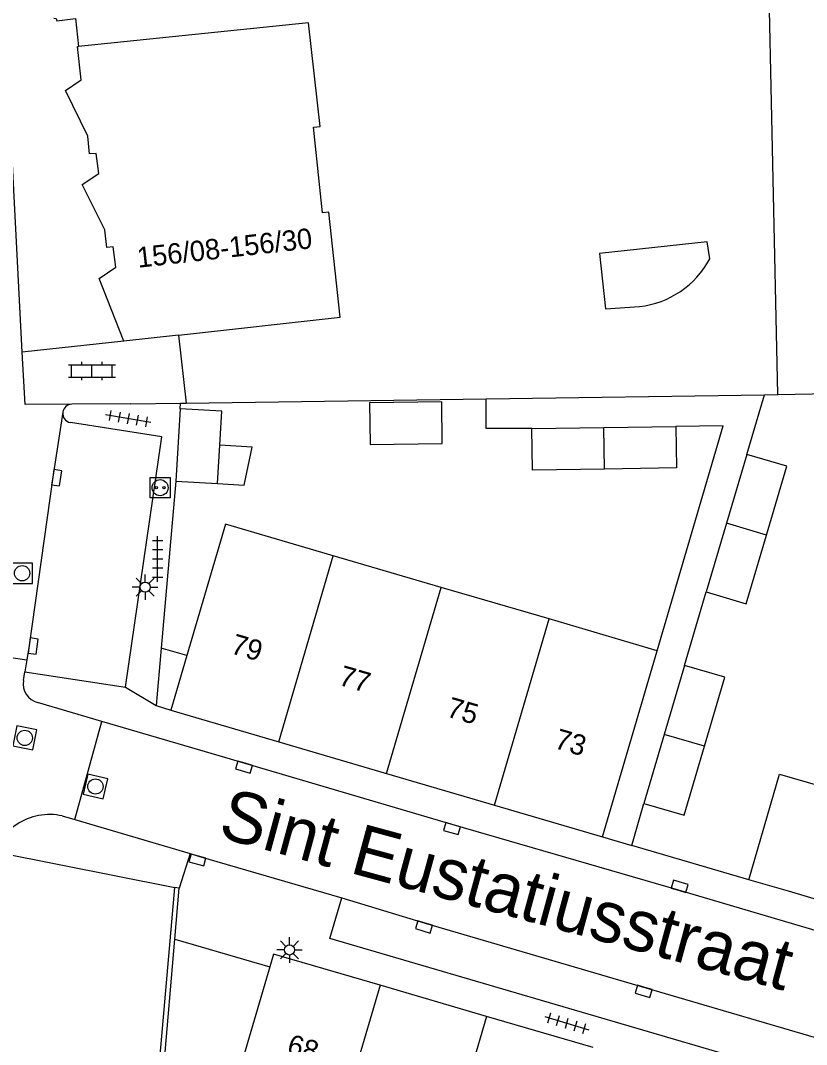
# Model space of a CAD drawing. Extents: x 132999 to 136000, y 398499 to 400501.
# Drawn here: x 133855.8 to 133894.3, y 398599.2 to 398649.4 of the extents above; entities that cross this region are included whole.
import ezdxf

# ---------------------------------------------------------------- set-up
doc = ezdxf.new("R2010")
doc.units = 0
for name, color, linetype in [('gg-afsc-erfafscheiding', 7, 'Continuous'), ('gg-afsc-hekwerk', 7, 'Continuous'), ('gg-afsc-muur', 7, 'Continuous'), ('gg-anno-huisnummerreeks BGT', 7, 'Continuous'), ('gg-anno-openbare ruimte label', 7, 'Continuous'), ('gg-bbg-bijgebouw', 7, 'Continuous'), ('gg-bbg-gedigitaliseerde bebouwing', 7, 'Continuous'), ('gg-bbg-hoofdgebouw', 7, 'Continuous'), ('gg-bbg-luifel en loopbrug', 7, 'Continuous'), ('gg-bbg-tussenscheiding', 7, 'Continuous'), ('gg-knt-verharding', 7, 'Continuous'), ('gg-knt-verharding nz', 7, 'Continuous'), ('gt-grn-vlakafsluiter', 7, 'Continuous'), ('gt-grn-weggrens', 7, 'Continuous'), ('gt-symb-klinker verharding', 7, 'Continuous'), ('gt-symb-kolk', 7, 'Continuous'), ('gt-symb-laadpunt elektrisch vervoer', 7, 'Continuous'), ('gt-symb-lichtmast', 7, 'Continuous'), ('gt-symb-rioolschacht', 7, 'Continuous'), ('gt-symb-tegel verharding', 7, 'Continuous')]:
    doc.layers.add(name, color=color, linetype=linetype)

# ---------------------------------------------------------------- blocks, each defined once
blk = doc.blocks.new('gt0-KL1')
at = {"layer": 'gt-symb-klinker verharding'}
for p, q in [((-1.15, 0.3), (1.15, 0.3)), ((-1, -0.3), (-1, 0.3)), ((-0.5, 0.3), (-0.5, 0.45)), ((0, -0.3), (0, 0.3)), ((0.5, 0.3), (0.5, 0.45)), ((1, -0.3), (1, 0.3)), ((-1.15, -0.3), (1.15, -0.3)), ((-0.5, -0.45), (-0.5, -0.3)), ((0.5, -0.45), (0.5, -0.3))]:
    blk.add_line(p, q, dxfattribs=at)
blk = doc.blocks.new('gt0-TEG1')
at = {"layer": 'gt-symb-tegel verharding'}
for p, q in [((-1.125, 0), (1.125, 0)), ((-0.9, -0.25), (-0.9, 0.25)), ((-0.45, -0.25), (-0.45, 0.25)), ((0, -0.25), (0, 0.25)), ((0.45, -0.25), (0.45, 0.25)), ((0.9, -0.25), (0.9, 0.25))]:
    blk.add_line(p, q, dxfattribs=at)
blk = doc.blocks.new('gt0-LEV')
at = {"layer": 'gt-symb-laadpunt elektrisch vervoer'}
blk.add_lwpolyline([(-0.486, 0.501), (0.486, 0.501), (0.486, -0.499), (-0.486, -0.499)], close=True, dxfattribs=at)
for centre, radius in [((0, 0), 0.393), ((-0.186, 0), 0.0566), ((0.186, 0), 0.0566)]:
    blk.add_circle(centre, radius, dxfattribs=at)
blk = doc.blocks.new('gt0-KOLK')
at = {"layer": 'gt-symb-kolk'}
blk.add_lwpolyline([(0, 0), (0.375, 0), (0.375, 0.4), (-0.375, 0.4), (-0.375, 0), (0, 0)], dxfattribs=at)
blk = doc.blocks.new('gt0-LMAST')
at = {"layer": 'gt-symb-lichtmast'}
for p, q in [((-0.005, 0.246), (-0.005, 0.621)), ((-0.182, 0.173), (-0.447, 0.438)), ((0.172, 0.173), (0.437, 0.438)), ((-0.255, -0.004), (-0.63, -0.004)), ((-0.182, -0.181), (-0.447, -0.446)), ((-0.005, -0.254), (-0.005, -0.629)), ((0.437, -0.446), (0.172, -0.181)), ((0.245, -0.004), (0.62, -0.004))]:
    blk.add_line(p, q, dxfattribs=at)
blk.add_circle((-0.005, -0.004), 0.25, dxfattribs=at)
blk = doc.blocks.new('gt0-RS')
at = {"layer": 'gt-symb-rioolschacht'}
blk.add_lwpolyline([(-0.5, -0.5), (0.5, -0.5), (0.5, 0.5), (-0.5, 0.5)], close=True, dxfattribs=at)
blk.add_circle((0, 0), 0.375, dxfattribs=at)

msp = doc.modelspace()

# ---------------------------------------------------------------- linework, layer by layer
at = {"layer": 'gg-afsc-erfafscheiding'}
for p, q in [((133863.94, 398630.61), (133878.625, 398630.823)), ((133878.625, 398630.823), (133892.259, 398631.021)), ((133891.399, 398628.091), (133892.259, 398631.021)), ((133892.259, 398631.021), (133892.915, 398631.031)), ((133861.226, 398630.57), (133863.657, 398630.606)), ((133863.657, 398630.606), (133863.94, 398630.61)), ((133888.346, 398617.753), (133889.402, 398621.353)), ((133885.767, 398608.928), (133886.355, 398610.983))]:
    msp.add_line(p, q, dxfattribs=at)
for points in [[(133880.871, 398629.367), (133878.625, 398629.367), (133878.625, 398630.823)], [(133887.009, 398618.473), (133890.24, 398629.489), (133887.919, 398629.459)]]:
    msp.add_lwpolyline(points, dxfattribs=at)
at = {"layer": 'gg-afsc-hekwerk'}
for p, q in [((133863.566, 398633.944), (133863.94, 398630.61)), ((133884.335, 398609.357), (133885.767, 398608.928))]:
    msp.add_line(p, q, dxfattribs=at)
msp.add_lwpolyline([(133857.451, 398649.473), (133857.574, 398649.464), (133857.608, 398649.348), (133858.518, 398649.452), (133858.666, 398648.092)], dxfattribs=at)
at = {"layer": 'gg-afsc-muur'}
for p, q in [((133863.43, 398626.789), (133862.719, 398618.597)), ((133891.498, 398607.247), (133885.767, 398608.928)), ((133863.596, 398606.83), (133863.376, 398606.873)), ((133863.383, 398604.34), (133863.596, 398606.83)), ((133861.178, 398578.61), (133863.383, 398604.34))]:
    msp.add_line(p, q, dxfattribs=at)
at = {"layer": 'gg-bbg-bijgebouw'}
for p, q in [((133892.915, 398631.031), (133896.016, 398631.098)), ((133863.641, 398630.333), (133863.43, 398626.789)), ((133880.871, 398629.367), (133884.395, 398629.413)), ((133884.395, 398629.413), (133887.919, 398629.459)), ((133865.476, 398626.667), (133865.588, 398628.54)), ((133891.399, 398628.091), (133890.4, 398624.722)), ((133863.43, 398626.789), (133865.476, 398626.667)), ((133890.4, 398624.722), (133889.402, 398621.353)), ((133888.346, 398617.753), (133887.351, 398614.368)), ((133887.351, 398614.368), (133886.355, 398610.983))]:
    msp.add_line(p, q, dxfattribs=at)
for points in [[(133892.915, 398631.031), (133892.427, 398653.665), (133892.638, 398653.67)], [(133889.578, 398637.676), (133889.454, 398638.515), (133884.188, 398637.934), (133884.472, 398635.227), (133886.141, 398635.344)], [(133865.588, 398628.54), (133865.687, 398630.211), (133863.641, 398630.333)], [(133872.912, 398630.626), (133872.942, 398628.576), (133876.482, 398628.628), (133876.454, 398630.674), (133872.912, 398630.626)], [(133884.427, 398627.374), (133880.904, 398627.317), (133880.871, 398629.367)], [(133887.919, 398629.459), (133887.95, 398627.43), (133884.427, 398627.374)], [(133892.366, 398624.14), (133893.365, 398627.509), (133891.399, 398628.091)], [(133889.402, 398621.353), (133891.367, 398620.77), (133892.366, 398624.14)], [(133889.318, 398613.789), (133890.313, 398617.174), (133888.346, 398617.753)], [(133886.355, 398610.983), (133888.323, 398610.404), (133889.318, 398613.789)]]:
    msp.add_lwpolyline(points, dxfattribs=at)
msp.add_arc((133885.66, 398639.752), 4.434, 276.2264, 332.0873, dxfattribs=at)
at = {"layer": 'gg-bbg-gedigitaliseerde bebouwing'}
msp.add_lwpolyline([(133891.498, 398607.247), (133893.003, 398612.421), (133894.966, 398611.85)], dxfattribs=at)
at = {"layer": 'gg-bbg-hoofdgebouw'}
for p, q in [((133863.566, 398633.944), (133860.879, 398633.645)), ((133876.429, 398621.575), (133871.145, 398623.124)), ((133881.714, 398620.026), (133876.429, 398621.575)), ((133887.009, 398618.473), (133881.714, 398620.026)), ((133863.971, 398618.23), (133863.187, 398615.558)), ((133884.335, 398609.357), (133887.009, 398618.473)), ((133863.187, 398615.558), (133868.472, 398614.008)), ((133868.472, 398614.008), (133873.756, 398612.459)), ((133873.756, 398612.459), (133879.041, 398610.909)), ((133879.041, 398610.909), (133884.335, 398609.357)), ((133854.741, 398608.581), (133863.376, 398606.873)), ((133893.447, 398606.68), (133891.498, 398607.247)), ((133902.569, 398603.998), (133893.447, 398606.68)), ((133868.037, 398602.976), (133865.555, 398594.512)), ((133878.651, 398600.545), (133873.435, 398602.072)), ((133883.866, 398599.017), (133878.651, 398600.545))]:
    msp.add_line(p, q, dxfattribs=at)
for points in [[(133863.566, 398633.944), (133871.479, 398634.825), (133870.929, 398639.967), (133870.611, 398639.933), (133870.167, 398644.127), (133870.495, 398644.164), (133869.927, 398649.25), (133858.666, 398648.092)], [(133860.879, 398633.645), (133859.676, 398636.713), (133860.485, 398637.267), (133860.366, 398638.265), (133860.05, 398638.237), (133859.953, 398639.094), (133858.839, 398641.325), (133859.655, 398641.866), (133859.534, 398642.849), (133859.206, 398642.818), (133859.126, 398643.688), (133858.021, 398645.922), (133858.799, 398646.446), (133858.622, 398648.087), (133858.666, 398648.092)], [(133871.145, 398623.124), (133865.86, 398624.674), (133863.971, 398618.23)], [(133856.418, 398587.827), (133861.653, 398587.065), (133863.376, 398606.873)], [(133873.435, 398602.072), (133868.22, 398603.6), (133868.037, 398602.976)]]:
    msp.add_lwpolyline(points, dxfattribs=at)
at = {"layer": 'gg-bbg-luifel en loopbrug'}
for p, q in [((133862.719, 398618.597), (133862.475, 398615.786)), ((133863.971, 398618.23), (133862.719, 398618.597)), ((133862.475, 398615.786), (133863.187, 398615.558))]:
    msp.add_line(p, q, dxfattribs=at)
msp.add_lwpolyline([(133865.476, 398626.667), (133866.783, 398626.589), (133867.168, 398628.446), (133865.588, 398628.54)], dxfattribs=at)
at = {"layer": 'gg-bbg-tussenscheiding'}
for p, q in [((133884.427, 398627.374), (133884.395, 398629.413)), ((133892.366, 398624.14), (133890.4, 398624.722)), ((133868.472, 398614.008), (133871.145, 398623.124)), ((133873.756, 398612.459), (133876.429, 398621.575)), ((133879.041, 398610.909), (133881.714, 398620.026)), ((133889.318, 398613.789), (133887.351, 398614.368)), ((133873.435, 398602.072), (133870.768, 398592.977)), ((133878.651, 398600.545), (133875.981, 398591.443))]:
    msp.add_line(p, q, dxfattribs=at)
at = {"layer": 'gg-knt-verharding'}
for p, q in [((133855.899, 398633.102), (133855.095, 398648.998)), ((133860.879, 398633.645), (133855.899, 398633.102)), ((133861.226, 398630.57), (133858.333, 398630.555)), ((133851.647, 398618.713), (133856.13, 398618.023)), ((133856.13, 398618.023), (133856.034, 398617.44)), ((133855.968, 398617.017), (133856.034, 398617.44)), ((133856.034, 398617.44), (133860.973, 398616.683)), ((133859.805, 398615.007), (133856.66, 398615.932)), ((133858.478, 398610.194), (133859.805, 398615.007)), ((133865.548, 398613.319), (133859.805, 398615.007)), ((133857.868, 398610.374), (133858.478, 398610.194)), ((133858.478, 398610.194), (133864.14, 398608.526)), ((133864.14, 398608.526), (133864.537, 398608.409)), ((133864.537, 398608.409), (133871.56, 398606.354)), ((133863.383, 398604.34), (133868.037, 398602.976))]:
    msp.add_line(p, q, dxfattribs=at)
for points in [[(133860.973, 398616.683), (133862.737, 398628.958), (133858.267, 398629.653)], [(133900.553, 398603.04), (133888.047, 398606.729), (133877.008, 398609.945), (133865.548, 398613.319)], [(133898.873, 398598.309), (133898.294, 398596.359), (133870.979, 398604.362), (133871.56, 398606.354)]]:
    msp.add_lwpolyline(points, dxfattribs=at)
for centre, radius, start, end in [((133858.347, 398630.1), 0.455, 91.7052, 171.7893), ((133858.342, 398630.098), 0.451, 171.3961, 260.4588), ((133856.902, 398616.849), 0.949, 169.8158, 255.2427), ((133857.244, 398607.546), 2.896, 77.5515, 169.7905)]:
    msp.add_arc(centre, radius, start, end, dxfattribs=at)
at = {"layer": 'gg-knt-verharding nz'}
for points in [[(133858.333, 398630.555), (133856.058, 398630.534), (133855.899, 398633.102)], [(133857.896, 398630.165), (133857.4, 398626.98), (133856.246, 398618.726), (133856.13, 398618.023)], [(133871.56, 398606.354), (133875.65, 398605.125), (133898.873, 398598.309)]]:
    msp.add_lwpolyline(points, dxfattribs=at)
at = {"layer": 'gt-grn-vlakafsluiter'}
msp.add_line((133863.641, 398630.333), (133863.657, 398630.606), dxfattribs=at)
at = {"layer": 'gt-grn-weggrens'}
for p, q in [((133860.973, 398616.683), (133862.475, 398615.786)), ((133864.14, 398608.526), (133863.596, 398606.83))]:
    msp.add_line(p, q, dxfattribs=at)

# ---------------------------------------------------------------- block references
at = {"layer": 'gt-symb-klinker verharding'}
msp.add_blockref('gt0-KL1', (133859.32, 398632.177), dxfattribs=at)
at = {"layer": 'gt-symb-kolk'}
for p, rotation in [((133857.4, 398626.98), -98.85942931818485), ((133856.246, 398618.726), -97.93555037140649), ((133866.82, 398612.954), 163.5587195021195), ((133877.008, 398609.945), 163.73979528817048), ((133864.537, 398608.409), 164.81021282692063), ((133888.047, 398606.729), -16.44128049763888), ((133875.65, 398605.125), 163.2678397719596), ((133886.398, 398601.971), 163.6136943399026)]:
    msp.add_blockref('gt0-KOLK', p, dxfattribs=dict(at, rotation=rotation))
at = {"layer": 'gt-symb-laadpunt elektrisch vervoer'}
msp.add_blockref('gt0-LEV', (133862.661, 398626.463), dxfattribs=at)
at = {"layer": 'gt-symb-lichtmast'}
for p in [(133861.93, 398621.589), (133869.003, 398603.808)]:
    msp.add_blockref('gt0-LMAST', p, dxfattribs=at)
at = {"layer": 'gt-symb-rioolschacht'}
msp.add_blockref('gt0-RS', (133855.903, 398622.269), dxfattribs=at)
for p, rotation in [((133856.031, 398614.199), -11.142170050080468), ((133859.491, 398611.816), -13.222037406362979)]:
    msp.add_blockref('gt0-RS', p, dxfattribs=dict(at, rotation=rotation))
at = {"layer": 'gt-symb-tegel verharding'}
for p, rotation in [((133861.096, 398629.845), 169.98206552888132), ((133862.536, 398622.965), 90), ((133882.581, 398600.217), -16.858398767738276)]:
    msp.add_blockref('gt0-TEG1', p, dxfattribs=dict(at, rotation=rotation))

# ---------------------------------------------------------------- texts
at = {"layer": 'gg-anno-huisnummerreeks BGT'}
for s, rotation, p in [('156/08-156/30', 6.4, (133861.584, 398637.241)), ('79', 343.7, (133866.069, 398618.359)), ('77', 343.7, (133871.353, 398616.81)), ('75', 343.7, (133876.638, 398615.26)), ('73', 343.7, (133881.922, 398613.711)), ('68', 343.7, (133868.817, 398598.735))]:
    msp.add_text(s, height=1, rotation=rotation, dxfattribs=at).set_placement(p)
at = {"layer": 'gg-anno-openbare ruimte label'}
msp.add_text('Sint Eustatiusstraat', height=2.5, rotation=344.8, dxfattribs=at).set_placement((133865.431, 398609.357))

doc.saveas('drawing.dxf')
